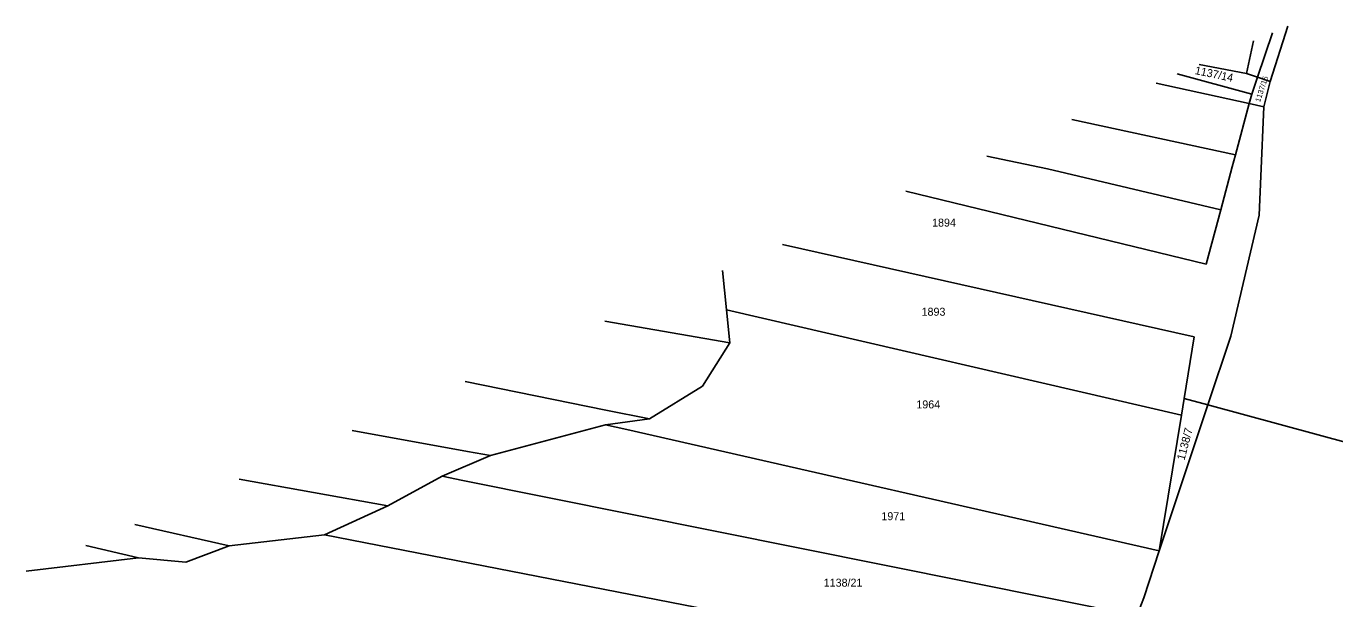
# Model space of a CAD drawing. Extents: x -779596 to -776743, y -1030330 to -1024513.
# Drawn here: x -778695.6 to -778417.6, y -1026192.8 to -1026071.1 of the extents above; entities that cross this region are included whole.
import ezdxf

# ---------------------------------------------------------------- set-up
doc = ezdxf.new("R2010")
doc.units = 0
for name, color, linetype in [('hranice parcel', 7, 'Continuous'), ('hranice vnitřní', 7, 'Continuous'), ('č_parcel poz_', 7, 'Continuous')]:
    doc.layers.add(name, color=color, linetype=linetype)

msp = doc.modelspace()

# ---------------------------------------------------------------- linework, layer by layer
at = {"layer": 'hranice parcel'}
for points in [[(-778434.03, -1026081.96), (-778430.879, -1026072.517)], [(-778431.33, -1026082.89), (-778427.614, -1026071.106)], [(-778451.116, -1026081.263), (-778435.23, -1026085.54)], [(-778446.43, -1026079.238), (-778436.4, -1026081.14)], [(-778436.4, -1026081.14), (-778434.03, -1026081.96)], [(-778455.592, -1026083.198), (-778435.78, -1026087.57)], [(-778435.23, -1026085.54), (-778434.03, -1026081.96)], [(-778434.03, -1026081.96), (-778431.33, -1026082.89)], [(-778432.72, -1026088.24), (-778431.33, -1026082.89)], [(-778435.78, -1026087.57), (-778435.23, -1026085.54)], [(-778438.71, -1026098.46), (-778435.78, -1026087.57)], [(-778435.78, -1026087.57), (-778432.72, -1026088.24)], [(-778433.32, -1026103.01), (-778432.72, -1026088.24)], [(-778473.48, -1026090.929), (-778438.71, -1026098.46)], [(-778491.567, -1026098.746), (-778478.69, -1026101.43)], [(-778441.85, -1026110.12), (-778439.39, -1026100.97)], [(-778439.39, -1026100.97), (-778438.71, -1026098.46)], [(-778478.69, -1026101.43), (-778441.85, -1026110.12)], [(-778433.66, -1026111.27), (-778433.32, -1026103.01)], [(-778508.728, -1026106.163), (-778444.97, -1026121.71)], [(-778444.97, -1026121.71), (-778441.85, -1026110.12)], [(-778439.7, -1026136.95), (-778433.66, -1026111.27)], [(-778534.949, -1026117.495), (-778447.49, -1026137.15)], [(-778547.725, -1026123.017), (-778546.88, -1026131.41)], [(-778546.88, -1026131.41), (-778450.19, -1026153.75)], [(-778546.88, -1026131.41), (-778546.17, -1026138.41)], [(-778572.71, -1026133.815), (-778546.17, -1026138.41)], [(-778449.61, -1026150.2), (-778447.49, -1026137.15)], [(-778444.57, -1026151.57), (-778439.7, -1026136.95)], [(-778551.96, -1026147.59), (-778546.17, -1026138.41)], [(-778602.394, -1026146.645), (-778572.51, -1026152.69)], [(-778563.24, -1026154.56), (-778551.96, -1026147.59)], [(-778450.19, -1026153.75), (-778449.61, -1026150.2)], [(-778449.61, -1026150.2), (-778444.57, -1026151.57)], [(-778572.51, -1026152.69), (-778563.24, -1026154.56)], [(-778454.9, -1026182.63), (-778444.57, -1026151.57)], [(-778454.9, -1026182.63), (-778450.19, -1026153.75)], [(-778444.57, -1026151.57), (-778413.83, -1026159.94)], [(-778596.98, -1026162.34), (-778572.57, -1026155.8)], [(-778572.57, -1026155.8), (-778563.24, -1026154.56)], [(-778572.57, -1026155.8), (-778568.03, -1026156.84)], [(-778626.378, -1026157.01), (-778601.91, -1026161.47)], [(-778568.03, -1026156.84), (-778454.9, -1026182.63)], [(-778601.91, -1026161.47), (-778596.98, -1026162.34)], [(-778607.29, -1026166.73), (-778596.98, -1026162.34)], [(-778650.369, -1026167.379), (-778618.8, -1026173.06)], [(-778618.8, -1026173.06), (-778607.29, -1026166.73)], [(-778607.29, -1026166.73), (-778602.85, -1026167.62)], [(-778602.85, -1026167.62), (-778459.69, -1026196.44)], [(-778632.24, -1026179.23), (-778618.8, -1026173.06)], [(-778672.575, -1026176.976), (-778652.53, -1026181.51)], [(-778682.951, -1026181.461), (-778671.82, -1026184.05)], [(-778661.74, -1026185.01), (-778652.53, -1026181.51)], [(-778652.53, -1026181.51), (-778632.24, -1026179.23)], [(-778632.24, -1026179.23), (-778465.55, -1026211.7)], [(-778695.65, -1026186.949), (-778671.82, -1026184.05)], [(-778671.82, -1026184.05), (-778661.74, -1026185.01)], [(-778458.21, -1026192.59), (-778454.9, -1026182.63)], [(-778459.69, -1026196.44), (-778458.21, -1026192.59)]]:
    msp.add_lwpolyline(points, dxfattribs=at)
at = {"layer": 'hranice vnitřní'}
msp.add_lwpolyline([(-778436.4, -1026081.14), (-778434.888, -1026074.249)], dxfattribs=at)

# ---------------------------------------------------------------- texts
at = {"layer": 'č_parcel poz_'}
for s, height, rotation, p in [('1137/14', 1.7, 348.20277, (-778447.444, -1026081.266)), ('1137/15', 1.14, 71.90057, (-778433.507, -1026087.338)), ('1138/7', 1.7, 75.3006, (-778449.562, -1026163.466))]:
    msp.add_text(s, height=height, rotation=rotation, dxfattribs=at).set_placement(p)
for s, p in [('1894', (-778503.18, -1026113.7)), ('1893', (-778505.41, -1026132.64)), ('1964', (-778506.52, -1026152.33)), ('1971', (-778513.95, -1026176.09)), ('1138/21', (-778526.2, -1026190.21))]:
    msp.add_text(s, height=1.7, dxfattribs=at).set_placement(p)

doc.saveas('drawing.dxf')
